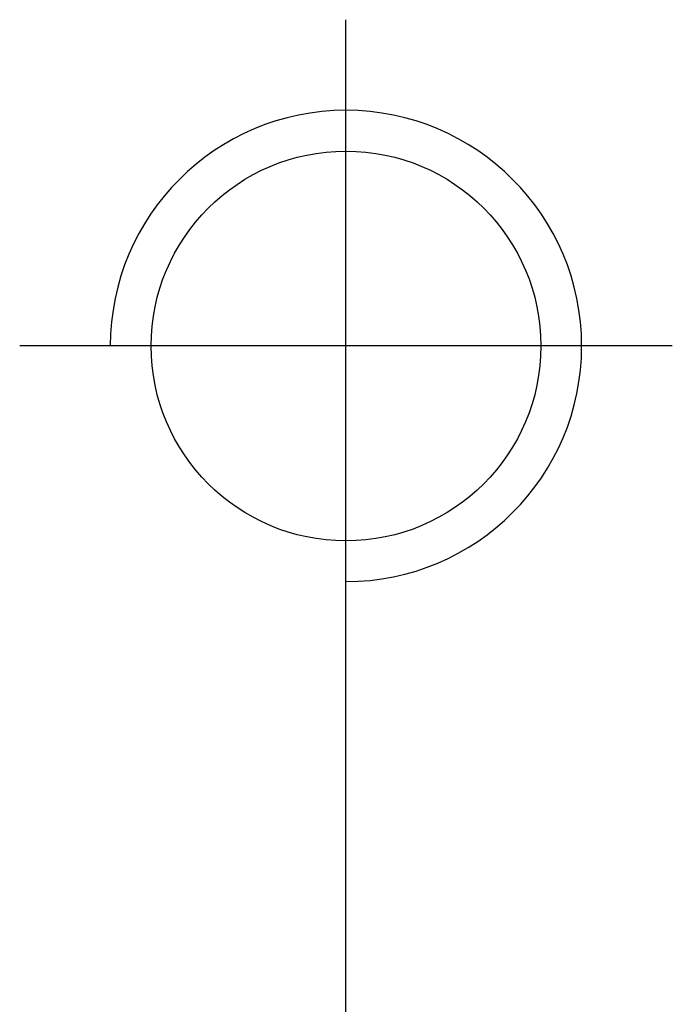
# Model space of a CAD drawing. Header units: millimetres. Extents: x 2891 to 6329, y -1599 to 860.
# Tile 260 of 620: x 3707.49 to 3711.09, y 96.38 to 101.82. Entities that reach past the tile are written whole.
import ezdxf

# ---------------------------------------------------------------- set-up
doc = ezdxf.new("R2010")
doc.units = ezdxf.units.MM
doc.layers.get('0').update_dxf_attribs({"linetype": 'CONTINUOUS'})

msp = doc.modelspace()

# ---------------------------------------------------------------- linework, layer by layer
at = {"ltscale": 0.2}
for p, q in [((3709.2901, 98.2154), (3709.2901, 101.8154)), ((3709.2901, 74.6029), (3709.2901, 100.3528)), ((3711.0901, 100.0154), (3707.4901, 100.0154))]:
    msp.add_line(p, q, dxfattribs=at)
at = {"linetype": 'Continuous'}
msp.add_circle((3709.2901, 100.0154), 1.075, dxfattribs=at)
msp.add_arc((3709.2901, 100.0154), 1.3, 270, 180)

doc.saveas('drawing.dxf')
